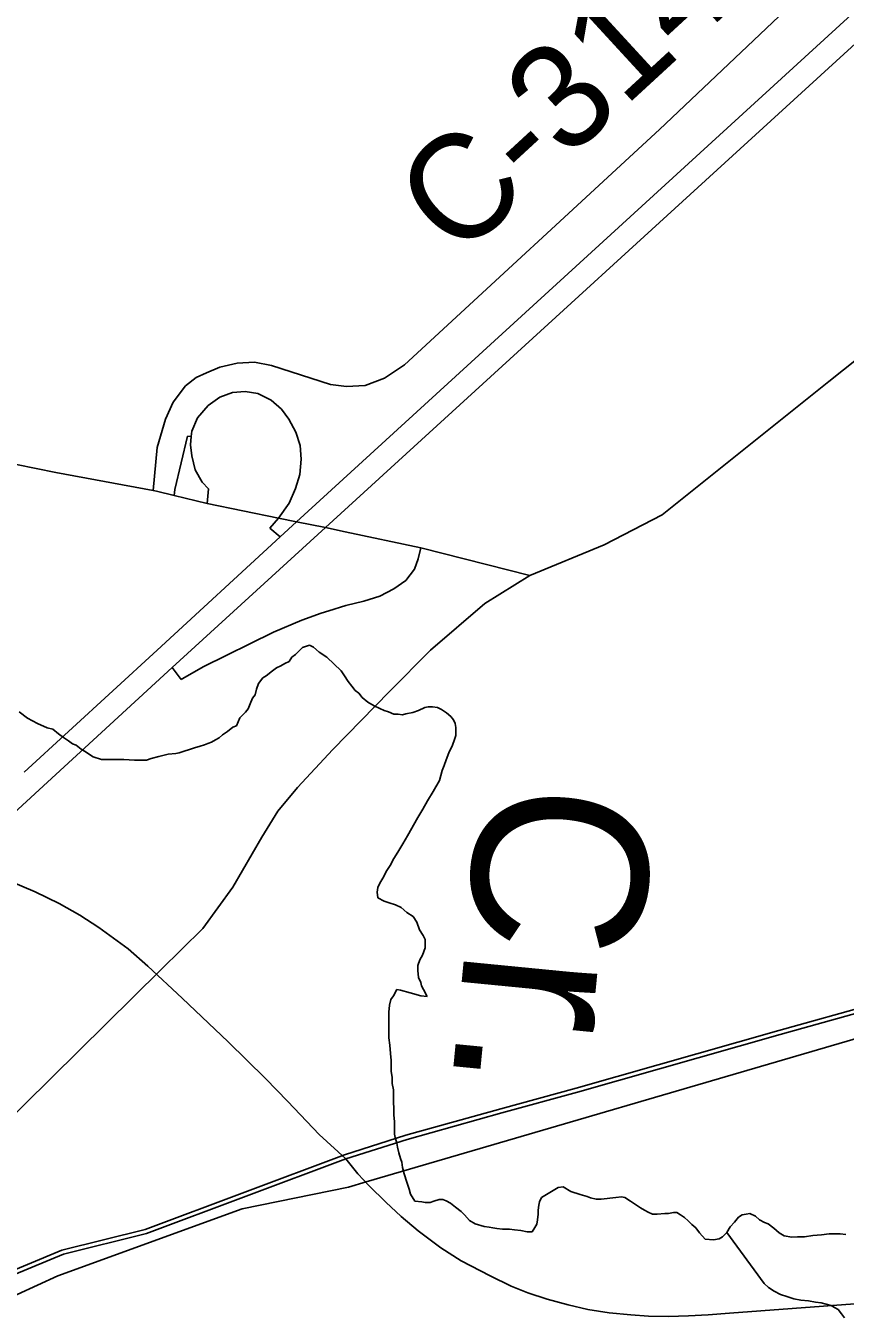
# Model space of a CAD drawing. Extents: x -59 to 82, y -3 to 49.
# Drawn here: x -52.032 to -51.588, y 47.294 to 47.994 of the extents above; entities that cross this region are included whole.
import ezdxf

# ---------------------------------------------------------------- set-up
doc = ezdxf.new("R2010")
doc.units = 0
for name, color, linetype in [('GM_X_County_Road', 7, 'Continuous'), ('GM_X_County_Road_Text', 7, 'Continuous'), ('GM_X_Interchange_Ramps', 7, 'Continuous'), ('GM_X_Minor_River', 7, 'Continuous'), ('GM_X_Minor_River_Text', 7, 'Continuous'), ('GM_X_Rail_Line', 7, 'Continuous'), ('GM_X_State_Route', 7, 'Continuous'), ('GM_X_US_Route', 7, 'Continuous')]:
    doc.layers.add(name, color=color, linetype=linetype)

msp = doc.modelspace()

# ---------------------------------------------------------------- linework, layer by layer
at = {"layer": 'GM_X_County_Road'}
for p, q in [((-51.62056, 48.0021), (-51.68866, 47.93754)), ((-51.68866, 47.93754), (-51.82694, 47.80993)), ((-51.91763, 47.81096), (-51.92703, 47.8087)), ((-51.90822, 47.81143), (-51.91763, 47.81096)), ((-51.899, 47.80965), (-51.90822, 47.81143)), ((-51.93418, 47.80569), (-51.9398, 47.80318)), ((-51.92703, 47.8087), (-51.93418, 47.80569)), ((-51.86699, 47.79928), (-51.899, 47.80965)), ((-51.82694, 47.80993), (-51.83767, 47.80277)), ((-51.94566, 47.79854), (-51.95224, 47.78969)), ((-51.9398, 47.80318), (-51.94566, 47.79854)), ((-51.85836, 47.79826), (-51.86699, 47.79928)), ((-51.8482, 47.79882), (-51.85836, 47.79826)), ((-51.83767, 47.80277), (-51.8482, 47.79882)), ((-51.95224, 47.78969), (-51.95638, 47.78057)), ((-51.95638, 47.78057), (-51.9609, 47.76513)), ((-51.9609, 47.76513), (-51.96315, 47.74189))]:
    msp.add_line(p, q, dxfattribs=at)
at = {"layer": 'GM_X_Interchange_Ramps'}
for p, q in [((-51.93334, 47.78799), (-51.92698, 47.7925)), ((-51.92698, 47.7925), (-51.92014, 47.79498)), ((-51.92014, 47.79498), (-51.9132, 47.79544)), ((-51.9132, 47.79544), (-51.90631, 47.79446)), ((-51.90631, 47.79446), (-51.89915, 47.79091)), ((-51.89915, 47.79091), (-51.89351, 47.78597)), ((-51.93905, 47.78128), (-51.93334, 47.78799)), ((-51.89351, 47.78597), (-51.88952, 47.78053)), ((-51.94223, 47.77411), (-51.93905, 47.78128)), ((-51.88952, 47.78053), (-51.88576, 47.77346)), ((-51.95142, 47.74238), (-51.94453, 47.77128)), ((-51.94453, 47.77128), (-51.94243, 47.77114)), ((-51.9429, 47.76662), (-51.94243, 47.77114)), ((-51.94243, 47.77114), (-51.94223, 47.77411)), ((-51.88576, 47.77346), (-51.88344, 47.76623)), ((-51.94221, 47.76074), (-51.9429, 47.76662)), ((-51.88344, 47.76623), (-51.88295, 47.75879)), ((-51.94028, 47.75308), (-51.94221, 47.76074)), ((-51.88295, 47.75879), (-51.88354, 47.7506)), ((-51.93652, 47.74638), (-51.94028, 47.75308)), ((-51.88354, 47.7506), (-51.88593, 47.74289)), ((-51.9517, 47.73912), (-51.95142, 47.74238)), ((-51.93309, 47.74269), (-51.93652, 47.74638)), ((-51.93378, 47.7348), (-51.93309, 47.74269)), ((-51.88593, 47.74289), (-51.88933, 47.73498)), ((-51.88933, 47.73498), (-51.89509, 47.72695)), ((-51.89509, 47.72695), (-51.89992, 47.72152)), ((-51.89992, 47.72152), (-51.89433, 47.71669)), ((-51.81943, 47.70484), (-51.81793, 47.71071)), ((-51.82622, 47.69307), (-51.82144, 47.69927)), ((-51.82144, 47.69927), (-51.81943, 47.70484)), ((-51.83259, 47.68857), (-51.82622, 47.69307)), ((-51.84887, 47.68189), (-51.8402, 47.68466)), ((-51.8402, 47.68466), (-51.83259, 47.68857)), ((-51.86793, 47.67671), (-51.85862, 47.67951)), ((-51.85862, 47.67951), (-51.84887, 47.68189)), ((-51.89796, 47.66512), (-51.88259, 47.67166)), ((-51.88259, 47.67166), (-51.87207, 47.67546)), ((-51.87207, 47.67546), (-51.86793, 47.67671)), ((-51.93601, 47.64631), (-51.89796, 47.66512)), ((-51.9528, 47.64585), (-51.94785, 47.63948)), ((-51.947, 47.63997), (-51.93601, 47.64631)), ((-51.94785, 47.63948), (-51.947, 47.63997))]:
    msp.add_line(p, q, dxfattribs=at)
at = {"layer": 'GM_X_Minor_River'}
for p, q in [((-51.88599, 47.653), (-51.88223, 47.65683)), ((-51.88223, 47.65683), (-51.87844, 47.65799)), ((-51.87844, 47.65799), (-51.87615, 47.65687)), ((-51.87615, 47.65687), (-51.87309, 47.65423)), ((-51.88938, 47.64917), (-51.88788, 47.65147)), ((-51.88788, 47.65147), (-51.88599, 47.653)), ((-51.87309, 47.65423), (-51.86889, 47.6516)), ((-51.86889, 47.6516), (-51.86124, 47.64406)), ((-51.90185, 47.64149), (-51.89845, 47.64417)), ((-51.89845, 47.64417), (-51.89618, 47.6457)), ((-51.89618, 47.6457), (-51.89392, 47.64686)), ((-51.89392, 47.64686), (-51.89165, 47.64802)), ((-51.89165, 47.64802), (-51.88938, 47.64917)), ((-51.86124, 47.64406), (-51.85932, 47.64141)), ((-51.9071, 47.63423), (-51.90599, 47.63727)), ((-51.90599, 47.63727), (-51.90374, 47.64033)), ((-51.90374, 47.64033), (-51.90185, 47.64149)), ((-51.85932, 47.64141), (-51.85739, 47.63838)), ((-51.85739, 47.63838), (-51.85547, 47.63574)), ((-51.85547, 47.63574), (-51.85356, 47.63347)), ((-51.91046, 47.62622), (-51.90934, 47.62927)), ((-51.90934, 47.62927), (-51.90784, 47.63118)), ((-51.90784, 47.63118), (-51.9071, 47.63423)), ((-51.85356, 47.63347), (-51.85164, 47.63197)), ((-51.85164, 47.63197), (-51.84973, 47.6297)), ((-51.84973, 47.6297), (-51.84667, 47.62706)), ((-52.03574, 47.6219), (-52.03115, 47.61852)), ((-51.91609, 47.61858), (-51.91308, 47.62164)), ((-51.91308, 47.62164), (-51.91158, 47.62356)), ((-51.91158, 47.62356), (-51.91046, 47.62622)), ((-51.84667, 47.62706), (-51.84323, 47.62519)), ((-51.84323, 47.62519), (-51.84018, 47.62369)), ((-51.84018, 47.62369), (-51.8379, 47.62256)), ((-51.8379, 47.62256), (-51.83561, 47.62182)), ((-51.83561, 47.62182), (-51.83257, 47.6207)), ((-51.82611, 47.62075), (-51.82232, 47.62154)), ((-51.82232, 47.62154), (-51.81929, 47.6227)), ((-51.81929, 47.6227), (-51.81589, 47.62424)), ((-51.81589, 47.62424), (-51.81399, 47.62464)), ((-51.81399, 47.62464), (-51.81171, 47.62465)), ((-51.81171, 47.62465), (-51.80905, 47.62429)), ((-51.80905, 47.62429), (-51.80676, 47.62317)), ((-51.80676, 47.62317), (-51.80409, 47.62129)), ((-51.80409, 47.62129), (-51.8018, 47.61941)), ((-52.03115, 47.61852), (-52.02581, 47.61552)), ((-52.02581, 47.61552), (-52.02048, 47.61327)), ((-51.91985, 47.61362), (-51.91796, 47.61439)), ((-51.91796, 47.61439), (-51.91609, 47.61858)), ((-51.83257, 47.6207), (-51.83029, 47.62072)), ((-51.83029, 47.62072), (-51.82801, 47.62036)), ((-51.82801, 47.62036), (-51.82611, 47.62075)), ((-51.8018, 47.61941), (-51.80026, 47.61752)), ((-51.80026, 47.61752), (-51.79949, 47.61562)), ((-51.79949, 47.61562), (-51.79909, 47.61334)), ((-52.02048, 47.61327), (-52.01743, 47.61253)), ((-52.01743, 47.61253), (-52.01437, 47.6099)), ((-52.01437, 47.6099), (-52.0117, 47.60802)), ((-52.0117, 47.60802), (-52.00903, 47.60613)), ((-51.92929, 47.60671), (-51.9274, 47.60786)), ((-51.9274, 47.60786), (-51.92551, 47.6094)), ((-51.92551, 47.6094), (-51.92287, 47.61131)), ((-51.92287, 47.61131), (-51.91985, 47.61362)), ((-51.79905, 47.60916), (-51.79979, 47.60688)), ((-51.79909, 47.61334), (-51.79905, 47.60916)), ((-52.00903, 47.60613), (-52.00674, 47.60463)), ((-52.00674, 47.60463), (-52.00483, 47.60389)), ((-52.00483, 47.60389), (-52.00215, 47.60163)), ((-52.00215, 47.60163), (-52.00025, 47.6005)), ((-52.00025, 47.6005), (-51.99566, 47.59749)), ((-51.94898, 47.59973), (-51.94064, 47.60245)), ((-51.94064, 47.60245), (-51.93761, 47.60323)), ((-51.93761, 47.60323), (-51.93534, 47.60401)), ((-51.93534, 47.60401), (-51.93345, 47.60478)), ((-51.93345, 47.60478), (-51.93155, 47.60555)), ((-51.93155, 47.60555), (-51.92929, 47.60671)), ((-51.80091, 47.60383), (-51.80277, 47.59964)), ((-51.79979, 47.60688), (-51.80091, 47.60383)), ((-51.99566, 47.59749), (-51.9911, 47.59601)), ((-51.9911, 47.59601), (-51.98502, 47.59605)), ((-51.98502, 47.59605), (-51.97895, 47.59609)), ((-51.97895, 47.59609), (-51.97325, 47.59575)), ((-51.97325, 47.59575), (-51.97021, 47.59577)), ((-51.97021, 47.59577), (-51.96679, 47.5958)), ((-51.96679, 47.5958), (-51.96414, 47.59658)), ((-51.96414, 47.59658), (-51.95997, 47.59775)), ((-51.95997, 47.59775), (-51.95504, 47.59892)), ((-51.95504, 47.59892), (-51.95087, 47.59933)), ((-51.95087, 47.59933), (-51.94898, 47.59973)), ((-51.80426, 47.59583), (-51.80538, 47.59278)), ((-51.80277, 47.59964), (-51.80426, 47.59583)), ((-51.80649, 47.59011), (-51.80797, 47.58478)), ((-51.80538, 47.59278), (-51.80649, 47.59011)), ((-51.80797, 47.58478), (-51.81134, 47.57868)), ((-51.81433, 47.57372), (-51.81696, 47.56914)), ((-51.81134, 47.57868), (-51.81433, 47.57372)), ((-51.81696, 47.56914), (-51.81958, 47.56456)), ((-51.81958, 47.56456), (-51.82519, 47.55464)), ((-51.82519, 47.55464), (-51.82782, 47.55044)), ((-51.83044, 47.54586), (-51.83269, 47.54242)), ((-51.82782, 47.55044), (-51.83044, 47.54586)), ((-51.83456, 47.53861), (-51.83643, 47.53594)), ((-51.83269, 47.54242), (-51.83456, 47.53861)), ((-51.83868, 47.53174), (-51.84018, 47.52907)), ((-51.83643, 47.53594), (-51.83868, 47.53174)), ((-51.84129, 47.52678), (-51.84165, 47.52412)), ((-51.84165, 47.52412), (-51.84125, 47.52109)), ((-51.84018, 47.52907), (-51.84129, 47.52678)), ((-51.84125, 47.52109), (-51.83782, 47.51921)), ((-51.83782, 47.51921), (-51.83515, 47.51847)), ((-51.83515, 47.51847), (-51.83172, 47.51735)), ((-51.83172, 47.51735), (-51.82867, 47.51585)), ((-51.82867, 47.51585), (-51.82561, 47.51322)), ((-51.82561, 47.51322), (-51.82218, 47.51096)), ((-51.82218, 47.51096), (-51.82026, 47.50794)), ((-51.82026, 47.50794), (-51.8187, 47.50377)), ((-51.8187, 47.50377), (-51.81678, 47.50074)), ((-51.81678, 47.50074), (-51.81562, 47.49847)), ((-51.81562, 47.49847), (-51.81558, 47.49391)), ((-51.81707, 47.4901), (-51.81857, 47.48743)), ((-51.81558, 47.49391), (-51.81707, 47.4901)), ((-51.81857, 47.48743), (-51.81968, 47.48438)), ((-51.81968, 47.48438), (-51.81966, 47.48172)), ((-51.81966, 47.48172), (-51.81925, 47.47792)), ((-51.81925, 47.47792), (-51.81809, 47.47527)), ((-51.81809, 47.47527), (-51.8177, 47.47338)), ((-51.83284, 47.46795), (-51.83434, 47.46604)), ((-51.83097, 47.47138), (-51.83284, 47.46795)), ((-51.82907, 47.47101), (-51.83097, 47.47138)), ((-51.82374, 47.46953), (-51.82907, 47.47101)), ((-51.81803, 47.46805), (-51.82374, 47.46953)), ((-51.81461, 47.4677), (-51.81803, 47.46805)), ((-51.8177, 47.47338), (-51.81654, 47.47148)), ((-51.81654, 47.47148), (-51.81461, 47.4677)), ((-51.83508, 47.46299), (-51.83543, 47.45919)), ((-51.83434, 47.46604), (-51.83508, 47.46299)), ((-51.83543, 47.45919), (-51.83539, 47.45463)), ((-51.83539, 47.45463), (-51.83535, 47.44969)), ((-51.83535, 47.44969), (-51.83531, 47.44513)), ((-51.83531, 47.44513), (-51.8349, 47.44133)), ((-51.8349, 47.44133), (-51.83449, 47.43678)), ((-51.83449, 47.43678), (-51.83408, 47.43298)), ((-51.83408, 47.43298), (-51.83405, 47.42956)), ((-51.83405, 47.42956), (-51.83403, 47.4269)), ((-51.83403, 47.4269), (-51.83362, 47.42386)), ((-51.83362, 47.42386), (-51.83359, 47.42044)), ((-51.83359, 47.42044), (-51.83281, 47.41703)), ((-51.83281, 47.41703), (-51.83276, 47.41095)), ((-51.83276, 47.41095), (-51.83272, 47.40639)), ((-51.83272, 47.40639), (-51.8327, 47.40335)), ((-51.8327, 47.40335), (-51.83229, 47.39993)), ((-51.83229, 47.39993), (-51.83226, 47.39613)), ((-51.83226, 47.39613), (-51.83223, 47.39309)), ((-51.83223, 47.39309), (-51.83184, 47.3912)), ((-51.83184, 47.3912), (-51.83105, 47.38816)), ((-51.83105, 47.38816), (-51.83065, 47.38588)), ((-51.83065, 47.38588), (-51.82987, 47.38285)), ((-51.82987, 47.38285), (-51.82909, 47.37982)), ((-51.82909, 47.37982), (-51.82831, 47.37792)), ((-51.82831, 47.37792), (-51.82791, 47.37488)), ((-51.82791, 47.37488), (-51.82712, 47.37147)), ((-51.82712, 47.37147), (-51.82556, 47.36692)), ((-51.82556, 47.36692), (-51.82439, 47.36313)), ((-51.82439, 47.36313), (-51.82361, 47.36048)), ((-51.75259, 47.3587), (-51.74352, 47.36409)), ((-51.74352, 47.36409), (-51.74086, 47.36449)), ((-51.74086, 47.36449), (-51.73666, 47.36186)), ((-51.82361, 47.36048), (-51.8213, 47.35669)), ((-51.8213, 47.35669), (-51.8175, 47.35634)), ((-51.8175, 47.35634), (-51.8156, 47.35597)), ((-51.8156, 47.35597), (-51.81294, 47.35599)), ((-51.81294, 47.35599), (-51.81105, 47.35677)), ((-51.81105, 47.35677), (-51.80802, 47.35755)), ((-51.80802, 47.35755), (-51.80612, 47.35756)), ((-51.80612, 47.35756), (-51.80422, 47.35681)), ((-51.80422, 47.35681), (-51.80193, 47.35569)), ((-51.80193, 47.35569), (-51.79925, 47.35343)), ((-51.75407, 47.35451), (-51.75371, 47.35642)), ((-51.75371, 47.35642), (-51.75259, 47.3587)), ((-51.73666, 47.36186), (-51.73171, 47.36037)), ((-51.73171, 47.36037), (-51.72791, 47.35926)), ((-51.72791, 47.35926), (-51.726, 47.35852)), ((-51.726, 47.35852), (-51.72296, 47.35778)), ((-51.72296, 47.35778), (-51.7203, 47.35779)), ((-51.7203, 47.35779), (-51.71233, 47.35861)), ((-51.71233, 47.35861), (-51.7093, 47.35901)), ((-51.7093, 47.35901), (-51.7074, 47.35865)), ((-51.7074, 47.35865), (-51.70434, 47.35677)), ((-51.70434, 47.35677), (-51.70167, 47.35489)), ((-51.79925, 47.35343), (-51.7962, 47.35117)), ((-51.7962, 47.35117), (-51.79428, 47.34929)), ((-51.79428, 47.34929), (-51.7916, 47.34627)), ((-51.75477, 47.34653), (-51.75441, 47.34957)), ((-51.75443, 47.35185), (-51.75407, 47.35451)), ((-51.75441, 47.34957), (-51.75443, 47.35185)), ((-51.70167, 47.35489), (-51.699, 47.35301)), ((-51.699, 47.35301), (-51.69671, 47.35188)), ((-51.69671, 47.35188), (-51.6948, 47.35076)), ((-51.6948, 47.35076), (-51.69251, 47.34963)), ((-51.69251, 47.34963), (-51.68986, 47.34965)), ((-51.68986, 47.34965), (-51.68568, 47.35006)), ((-51.68568, 47.35006), (-51.68378, 47.35008)), ((-51.68378, 47.35008), (-51.68113, 47.35048)), ((-51.68113, 47.35048), (-51.67923, 47.35049)), ((-51.67923, 47.35049), (-51.67732, 47.34936)), ((-51.67732, 47.34936), (-51.67503, 47.34786)), ((-51.64579, 47.34807), (-51.6439, 47.34922)), ((-51.6439, 47.34922), (-51.64163, 47.34962)), ((-51.64163, 47.34962), (-51.63973, 47.35001)), ((-51.63973, 47.35001), (-51.63668, 47.34851)), ((-51.63668, 47.34851), (-51.63439, 47.34663)), ((-51.7916, 47.34627), (-51.78854, 47.34439)), ((-51.78854, 47.34439), (-51.7836, 47.3429)), ((-51.7836, 47.3429), (-51.78094, 47.34254)), ((-51.78094, 47.34254), (-51.77903, 47.34218)), ((-51.77903, 47.34218), (-51.77675, 47.34181)), ((-51.77675, 47.34181), (-51.77371, 47.34145)), ((-51.77371, 47.34145), (-51.76991, 47.34148)), ((-51.76991, 47.34148), (-51.76725, 47.34112)), ((-51.75775, 47.34005), (-51.75625, 47.34234)), ((-51.75625, 47.34234), (-51.75513, 47.34425)), ((-51.75513, 47.34425), (-51.75477, 47.34653)), ((-51.67503, 47.34786), (-51.67312, 47.34597)), ((-51.67312, 47.34597), (-51.6712, 47.34409)), ((-51.6712, 47.34409), (-51.66891, 47.3422)), ((-51.66891, 47.3422), (-51.66699, 47.33956)), ((-51.65218, 47.33966), (-51.65031, 47.34272)), ((-51.65031, 47.34272), (-51.64805, 47.34539)), ((-51.64805, 47.34539), (-51.64579, 47.34807)), ((-51.63439, 47.34663), (-51.63172, 47.34513)), ((-51.63172, 47.34513), (-51.62982, 47.34438)), ((-51.62982, 47.34438), (-51.62676, 47.34212)), ((-51.62676, 47.34212), (-51.6237, 47.33949)), ((-51.76725, 47.34112), (-51.76383, 47.34076)), ((-51.76383, 47.34076), (-51.76041, 47.34003)), ((-51.76041, 47.34003), (-51.75775, 47.34005)), ((-51.66699, 47.33956), (-51.66393, 47.33616)), ((-51.66393, 47.33616), (-51.65936, 47.33581)), ((-51.65936, 47.33581), (-51.65633, 47.33621)), ((-51.65633, 47.33621), (-51.65444, 47.33737)), ((-51.65444, 47.33737), (-51.65218, 47.33966)), ((-51.65218, 47.33966), (-51.63183, 47.31207)), ((-51.6237, 47.33949), (-51.62103, 47.33799)), ((-51.62103, 47.33799), (-51.61684, 47.33726)), ((-51.61684, 47.33726), (-51.61381, 47.33728)), ((-51.61381, 47.33728), (-51.61001, 47.3373)), ((-51.61001, 47.3373), (-51.60546, 47.3381)), ((-51.60546, 47.3381), (-51.60091, 47.33851)), ((-51.60091, 47.33851), (-51.59673, 47.33892)), ((-51.59673, 47.33892), (-51.59293, 47.33895)), ((-51.59293, 47.33895), (-51.59066, 47.33896)), ((-51.59066, 47.33896), (-51.58762, 47.3386)), ((-51.63183, 47.31207), (-51.62953, 47.30981)), ((-51.62953, 47.30981), (-51.62648, 47.30793)), ((-51.62648, 47.30793), (-51.62305, 47.30605)), ((-51.62305, 47.30605), (-51.61962, 47.30494)), ((-51.61962, 47.30494), (-51.61581, 47.30382)), ((-51.61581, 47.30382), (-51.61201, 47.30309)), ((-51.61201, 47.30309), (-51.60783, 47.30274)), ((-51.60783, 47.30274), (-51.60403, 47.30201)), ((-51.60403, 47.30201), (-51.60099, 47.30165)), ((-51.60099, 47.30165), (-51.59832, 47.30091)), ((-51.59832, 47.30091), (-51.59566, 47.30017)), ((-51.59566, 47.30017), (-51.59375, 47.29904)), ((-51.59375, 47.29904), (-51.59184, 47.29791)), ((-51.59184, 47.29791), (-51.58992, 47.29565)), ((-51.58992, 47.29565), (-51.58839, 47.29338))]:
    msp.add_line(p, q, dxfattribs=at)
at = {"layer": 'GM_X_Rail_Line'}
for p, q in [((-51.19938, 47.55671), (-51.84765, 47.36709)), ((-52.04034, 47.53), (-52.02709, 47.5244)), ((-52.02709, 47.5244), (-52.01398, 47.51798)), ((-52.01398, 47.51798), (-52.00279, 47.5117)), ((-52.00279, 47.5117), (-51.99255, 47.50501)), ((-51.99255, 47.50501), (-51.97671, 47.49341)), ((-51.97671, 47.49341), (-51.96592, 47.48412)), ((-51.96592, 47.48412), (-51.94735, 47.46664)), ((-51.62389, 47.44925), (-51.55477, 47.46851)), ((-51.94735, 47.46664), (-51.92236, 47.44302)), ((-51.62326, 47.44702), (-51.55414, 47.46628)), ((-51.73377, 47.41796), (-51.62389, 47.44925)), ((-51.73314, 47.41573), (-51.62326, 47.44702)), ((-51.92236, 47.44302), (-51.90229, 47.42322)), ((-51.90229, 47.42322), (-51.89014, 47.41066)), ((-51.77469, 47.40678), (-51.73377, 47.41796)), ((-51.77406, 47.40455), (-51.73314, 47.41573)), ((-51.89014, 47.41066), (-51.87307, 47.39291)), ((-51.82608, 47.3924), (-51.77469, 47.40678)), ((-51.82542, 47.39018), (-51.77406, 47.40455)), ((-51.87307, 47.39291), (-51.85866, 47.37966)), ((-51.85943, 47.38185), (-51.82608, 47.3924)), ((-51.85866, 47.37966), (-51.82542, 47.39018)), ((-51.96748, 47.34133), (-51.85943, 47.38185)), ((-51.96679, 47.33912), (-51.85866, 47.37966)), ((-51.85866, 47.37966), (-51.85218, 47.37147)), ((-51.85218, 47.37147), (-51.84603, 47.36505)), ((-51.8573, 47.36426), (-51.91494, 47.35246)), ((-51.84765, 47.36709), (-51.8573, 47.36426)), ((-51.84603, 47.36505), (-51.83702, 47.35618)), ((-51.83702, 47.35618), (-51.82869, 47.3484)), ((-51.91494, 47.35246), (-52.01475, 47.31621)), ((-51.82869, 47.3484), (-51.81941, 47.34054)), ((-52.01252, 47.33014), (-51.96748, 47.34133)), ((-52.01179, 47.32794), (-51.96679, 47.33912)), ((-51.81941, 47.34054), (-51.80726, 47.33146)), ((-52.088, 47.29875), (-52.01252, 47.33014)), ((-52.08709, 47.29662), (-52.01179, 47.32794)), ((-51.80726, 47.33146), (-51.79613, 47.32436)), ((-51.79613, 47.32436), (-51.78042, 47.31624)), ((-52.01475, 47.31621), (-52.23095, 47.21692)), ((-51.78042, 47.31624), (-51.76902, 47.31071)), ((-51.76902, 47.31071), (-51.76001, 47.30709)), ((-51.76001, 47.30709), (-51.7495, 47.30354)), ((-51.7495, 47.30354), (-51.73823, 47.30054)), ((-51.73823, 47.30054), (-51.72745, 47.29794)), ((-51.65071, 47.29603), (-51.58278, 47.30101)), ((-51.72745, 47.29794), (-51.71584, 47.29617)), ((-51.71584, 47.29617), (-51.70416, 47.29508)), ((-51.70416, 47.29508), (-51.69461, 47.29439)), ((-51.69461, 47.29439), (-51.68382, 47.29426)), ((-51.68382, 47.29426), (-51.67296, 47.29453)), ((-51.67296, 47.29453), (-51.66218, 47.29514)), ((-51.66218, 47.29514), (-51.65071, 47.29603))]:
    msp.add_line(p, q, dxfattribs=at)
at = {"layer": 'GM_X_State_Route'}
for p, q in [((-51.88534, 47.72497), (-51.47044, 48.1043)), ((-51.86972, 47.7218), (-51.47065, 48.08628)), ((-52.12062, 47.77275), (-52.01583, 47.75158)), ((-52.01583, 47.75158), (-51.96315, 47.74189)), ((-51.96315, 47.74189), (-51.96125, 47.74142)), ((-51.96125, 47.74142), (-51.9517, 47.73912)), ((-51.9517, 47.73912), (-51.93378, 47.7348)), ((-51.93378, 47.7348), (-51.89509, 47.72695)), ((-51.89509, 47.72695), (-51.88534, 47.72497)), ((-51.9528, 47.64585), (-51.86972, 47.7218)), ((-51.89433, 47.71669), (-51.88534, 47.72497)), ((-51.88534, 47.72497), (-51.86972, 47.7218)), ((-51.86972, 47.7218), (-51.85903, 47.71951)), ((-51.85903, 47.71951), (-51.81793, 47.71071)), ((-51.961, 47.65535), (-51.89433, 47.71669)), ((-51.81793, 47.71071), (-51.75887, 47.69578)), ((-52.03308, 47.58919), (-51.961, 47.65535)), ((-52.02487, 47.57968), (-51.9528, 47.64585)), ((-52.06893, 47.5393), (-52.02487, 47.57968))]:
    msp.add_line(p, q, dxfattribs=at)
at = {"layer": 'GM_X_US_Route'}
for p, q in [((-51.59681, 47.80091), (-51.47535, 47.89811)), ((-51.68715, 47.72861), (-51.59681, 47.80091)), ((-51.7186, 47.71244), (-51.68715, 47.72861)), ((-51.75887, 47.69578), (-51.7186, 47.71244)), ((-51.78331, 47.68065), (-51.75887, 47.69578)), ((-51.81274, 47.6553), (-51.78331, 47.68065)), ((-51.83498, 47.63284), (-51.81274, 47.6553)), ((-51.86572, 47.60142), (-51.83498, 47.63284)), ((-51.88489, 47.58095), (-51.86572, 47.60142)), ((-51.89555, 47.56799), (-51.88489, 47.58095)), ((-51.90413, 47.55391), (-51.89555, 47.56799)), ((-51.9199, 47.52683), (-51.90413, 47.55391)), ((-51.93615, 47.50453), (-51.9199, 47.52683)), ((-51.95888, 47.48204), (-51.93615, 47.50453)), ((-52.09628, 47.34673), (-51.95888, 47.48204))]:
    msp.add_line(p, q, dxfattribs=at)

# ---------------------------------------------------------------- texts
at = {"layer": 'GM_X_County_Road_Text'}
msp.add_text('C-314', height=0.056818, rotation=42.60506, dxfattribs=at).set_placement((-51.79792, 47.86635))
at = {"layer": 'GM_X_Minor_River_Text'}
msp.add_text('Cr.', height=0.094743, rotation=264.42874, dxfattribs=at).set_placement((-51.78508, 47.5864))

doc.saveas('drawing.dxf')
